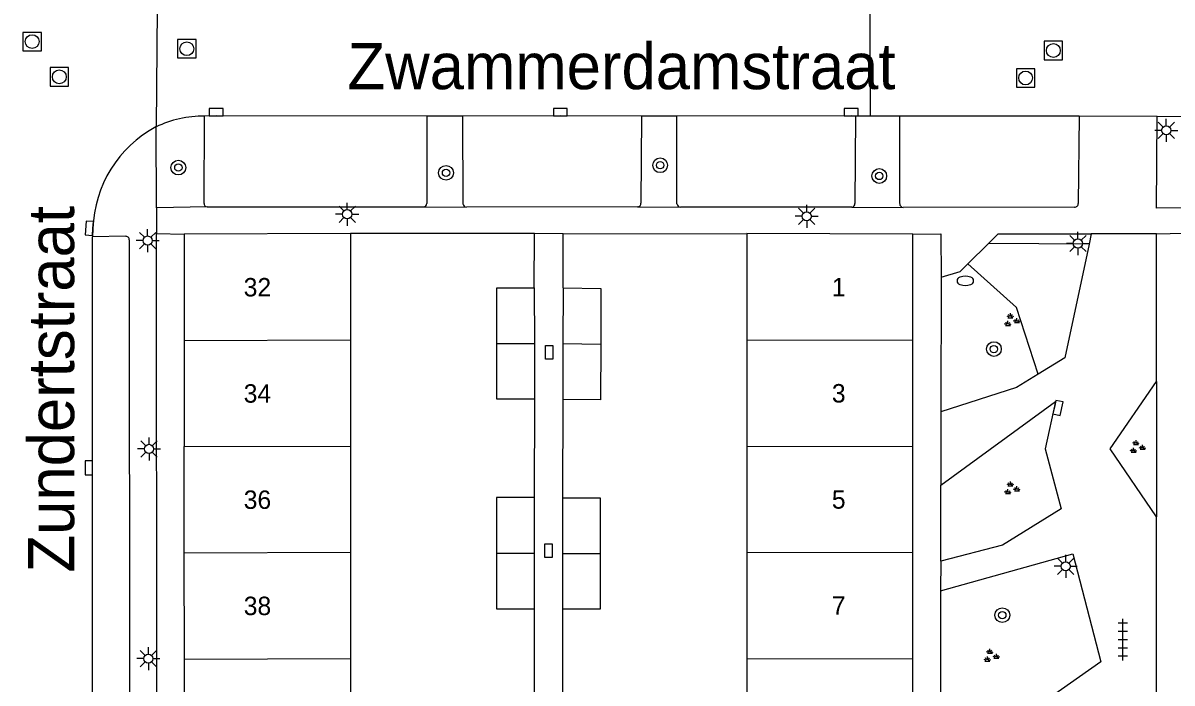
# Model space of a CAD drawing. Extents: x 125000 to 129004, y 397500 to 399008.
# Drawn here: x 127309.4 to 127371.7, y 397813.9 to 397849.7 of the extents above; entities that cross this region are included whole.
import ezdxf

# ---------------------------------------------------------------- set-up
doc = ezdxf.new("R2010")
doc.units = 0
for name, color, linetype in [('gg-afsc-erfafscheiding', 7, 'Continuous'), ('gg-afsc-hekwerk', 7, 'Continuous'), ('gg-anno-huisnummerreeks BGT', 7, 'Continuous'), ('gg-anno-openbare ruimte label', 7, 'Continuous'), ('gg-bbg-bijgebouw', 7, 'Continuous'), ('gg-bbg-hoofdgebouw', 7, 'Continuous'), ('gg-bbg-tussenscheiding', 7, 'Continuous'), ('gg-knt-verharding', 7, 'Continuous'), ('gg-knt-verharding nz', 7, 'Continuous'), ('gt-grn-groengrens', 7, 'Continuous'), ('gt-grn-vlakafsluiter', 7, 'Continuous'), ('gt-grn-weggrens', 7, 'Continuous'), ('gt-symb-boom', 7, 'Continuous'), ('gt-symb-brandkraan', 7, 'Continuous'), ('gt-symb-groenvak', 7, 'Continuous'), ('gt-symb-kolk', 7, 'Continuous'), ('gt-symb-kolk center center', 7, 'Continuous'), ('gt-symb-lichtmast', 7, 'Continuous'), ('gt-symb-rioolschacht', 7, 'Continuous'), ('gt-symb-tegel verharding', 7, 'Continuous')]:
    doc.layers.add(name, color=color, linetype=linetype)

# ---------------------------------------------------------------- blocks, each defined once
blk = doc.blocks.new('gt0-GRVAK')
at = {"layer": 'gt-symb-groenvak'}
for p, q in [((-0.11, 0.189), (-0.228, 0.24)), ((-0.182, 0.153), (0.088, 0.153)), ((-0.091, 0.211), (-0.156, 0.322)), ((-0.047, 0.214), (-0.047, 0.393)), ((-0.004, 0.211), (0.061, 0.322)), ((0.015, 0.189), (0.133, 0.24)), ((0.262, -0.052), (0.197, 0.059)), ((0.305, -0.049), (0.305, 0.13)), ((0.349, -0.052), (0.414, 0.059)), ((-0.245, -0.228), (-0.363, -0.177)), ((-0.318, -0.264), (-0.047, -0.264)), ((-0.226, -0.206), (-0.291, -0.095)), ((-0.183, -0.203), (-0.183, -0.024)), ((-0.139, -0.206), (-0.074, -0.095)), ((-0.12, -0.228), (-0.002, -0.177)), ((0.243, -0.074), (0.125, -0.023)), ((0.17, -0.11), (0.441, -0.11)), ((0.368, -0.074), (0.486, -0.023))]:
    blk.add_line(p, q, dxfattribs=at)
blk = doc.blocks.new('gt0-LMAST')
at = {"layer": 'gt-symb-lichtmast'}
for p, q in [((-0.182, 0.173), (-0.447, 0.438)), ((-0.005, 0.246), (-0.005, 0.621)), ((0.172, 0.173), (0.437, 0.438)), ((-0.255, -0.004), (-0.63, -0.004)), ((-0.182, -0.181), (-0.447, -0.446)), ((-0.005, -0.254), (-0.005, -0.629)), ((0.437, -0.446), (0.172, -0.181)), ((0.245, -0.004), (0.62, -0.004))]:
    blk.add_line(p, q, dxfattribs=at)
blk.add_circle((-0.005, -0.004), 0.25, dxfattribs=at)
blk = doc.blocks.new('gt0-TEG1')
at = {"layer": 'gt-symb-tegel verharding'}
for p, q in [((-1.125, 0), (1.125, 0)), ((-0.9, -0.25), (-0.9, 0.25)), ((-0.45, -0.25), (-0.45, 0.25)), ((0, -0.25), (0, 0.25)), ((0.45, -0.25), (0.45, 0.25)), ((0.9, -0.25), (0.9, 0.25))]:
    blk.add_line(p, q, dxfattribs=at)
blk = doc.blocks.new('gt0-BOOM')
at = {"layer": 'gt-symb-boom'}
for radius in [0.4, 0.2]:
    blk.add_circle((0, 0), radius, dxfattribs=at)
blk = doc.blocks.new('gt0-KOLK')
at = {"layer": 'gt-symb-kolk'}
blk.add_lwpolyline([(0, 0), (0.375, 0), (0.375, 0.4), (-0.375, 0.4), (-0.375, 0), (0, 0)], dxfattribs=at)
blk = doc.blocks.new('gt0-KOLKCC')
at = {"layer": 'gt-symb-kolk center center'}
blk.add_lwpolyline([(-0.375, 0.2), (0.375, 0.2), (0.375, -0.2), (-0.375, -0.2)], close=True, dxfattribs=at)
blk = doc.blocks.new('gt0-RS')
at = {"layer": 'gt-symb-rioolschacht'}
blk.add_lwpolyline([(-0.5, -0.5), (0.5, -0.5), (0.5, 0.5), (-0.5, 0.5)], close=True, dxfattribs=at)
blk.add_circle((0, 0), 0.375, dxfattribs=at)
blk = doc.blocks.new('gt0-BR')
at = {"layer": 'gt-symb-brandkraan'}
for centre, radius, start, end in [((-0.244, 0), 0.206, 107.56694, 252.43307), ((0.599, -2.664), 3, 106.89205, 107.56694), ((0, -0.691), 0.938, 73.10799, 106.89205), ((-0.599, -2.664), 3, 72.43309, 73.10799), ((0.244, 0), 0.206, 287.56695, 72.43309), ((0.599, 2.664), 3, 252.43307, 253.10797), ((0, 0.691), 0.938, 253.10797, 286.89206), ((-0.599, 2.664), 3, 286.89206, 287.56695)]:
    blk.add_arc(centre, radius, start, end, dxfattribs=at)

msp = doc.modelspace()

# ---------------------------------------------------------------- linework, layer by layer
at = {"layer": 'gg-afsc-erfafscheiding'}
for p, q in [((127337.111, 397835.335), (127337.114, 397838.287)), ((127338.673, 397835.328), (127338.682, 397838.267)), ((127337.119, 397829.294), (127337.106, 397823.955)), ((127338.654, 397829.285), (127338.637, 397823.943)), ((127337.103, 397817.916), (127337.1, 397812.57)), ((127338.642, 397817.898), (127338.646, 397812.546))]:
    msp.add_line(p, q, dxfattribs=at)
at = {"layer": 'gg-afsc-hekwerk'}
for p, q in [((127337.114, 397838.287), (127327.135, 397838.277)), ((127338.682, 397838.267), (127348.644, 397838.274))]:
    msp.add_line(p, q, dxfattribs=at)
at = {"layer": 'gg-bbg-bijgebouw'}
for p, q in [((127337.111, 397835.335), (127337.115, 397832.315)), ((127338.673, 397835.328), (127338.664, 397832.307)), ((127337.115, 397832.315), (127337.119, 397829.294)), ((127338.664, 397832.307), (127338.654, 397829.285)), ((127337.106, 397823.955), (127337.105, 397820.936)), ((127338.637, 397823.943), (127338.64, 397820.921)), ((127337.105, 397820.936), (127337.103, 397817.916)), ((127338.64, 397820.921), (127338.642, 397817.898))]:
    msp.add_line(p, q, dxfattribs=at)
for points in [[(127335.075, 397832.311), (127335.071, 397835.331), (127337.111, 397835.335)], [(127338.673, 397835.328), (127340.721, 397835.307), (127340.712, 397832.286)], [(127337.119, 397829.294), (127335.079, 397829.29), (127335.075, 397832.311)], [(127340.712, 397832.286), (127340.703, 397829.264), (127338.654, 397829.285)], [(127337.106, 397823.955), (127335.066, 397823.956), (127335.065, 397820.937)], [(127338.637, 397823.943), (127340.677, 397823.945), (127340.68, 397820.923)], [(127335.065, 397820.937), (127335.063, 397817.917), (127337.103, 397817.916)], [(127340.68, 397820.923), (127340.682, 397817.9), (127338.642, 397817.898)]]:
    msp.add_lwpolyline(points, dxfattribs=at)
at = {"layer": 'gg-bbg-hoofdgebouw'}
for p, q in [((127327.135, 397838.277), (127318.129, 397838.247)), ((127318.129, 397838.247), (127318.13, 397832.485)), ((127327.135, 397838.277), (127327.136, 397832.515)), ((127348.644, 397838.274), (127348.643, 397832.513)), ((127357.639, 397838.251), (127348.644, 397838.274)), ((127357.638, 397832.493), (127357.639, 397838.251)), ((127318.13, 397832.485), (127318.131, 397826.723)), ((127327.136, 397832.515), (127327.137, 397826.753)), ((127348.643, 397832.513), (127348.642, 397826.753)), ((127357.637, 397826.735), (127357.638, 397832.493)), ((127318.132, 397820.962), (127318.131, 397826.723)), ((127327.137, 397826.753), (127327.138, 397820.992)), ((127348.642, 397826.753), (127348.641, 397820.992)), ((127357.636, 397820.976), (127357.637, 397826.735)), ((127318.133, 397815.2), (127318.132, 397820.962)), ((127327.138, 397820.992), (127327.139, 397815.23)), ((127348.641, 397820.992), (127348.64, 397815.232)), ((127357.635, 397815.218), (127357.636, 397820.976)), ((127318.133, 397809.438), (127318.133, 397815.2)), ((127327.139, 397815.23), (127327.139, 397809.468)), ((127348.64, 397815.232), (127348.639, 397809.471)), ((127357.634, 397809.46), (127357.635, 397815.218))]:
    msp.add_line(p, q, dxfattribs=at)
at = {"layer": 'gg-bbg-tussenscheiding'}
for p, q in [((127318.13, 397832.485), (127327.136, 397832.515)), ((127335.075, 397832.311), (127337.115, 397832.315)), ((127338.664, 397832.307), (127340.712, 397832.286)), ((127348.643, 397832.513), (127357.638, 397832.493)), ((127318.131, 397826.723), (127327.137, 397826.753)), ((127348.642, 397826.753), (127357.637, 397826.735)), ((127318.132, 397820.962), (127327.138, 397820.992)), ((127335.065, 397820.937), (127337.105, 397820.936)), ((127338.64, 397820.921), (127340.68, 397820.923)), ((127348.641, 397820.992), (127357.636, 397820.976)), ((127318.133, 397815.2), (127327.139, 397815.23)), ((127348.64, 397815.232), (127357.635, 397815.218))]:
    msp.add_line(p, q, dxfattribs=at)
at = {"layer": 'gg-knt-verharding'}
for p, q in [((127355.352, 397844.653), (127355.33, 397850.258)), ((127319.205, 397839.914), (127319.223, 397844.651)), ((127331.282, 397844.648), (127331.281, 397839.904)), ((127333.242, 397844.649), (127331.282, 397844.648)), ((127333.245, 397839.889), (127333.242, 397844.649)), ((127342.927, 397844.647), (127342.894, 397839.921)), ((127344.85, 397844.639), (127342.927, 397844.647)), ((127344.844, 397839.891), (127344.85, 397844.639)), ((127354.527, 397844.645), (127354.5, 397839.911)), ((127355.352, 397844.653), (127354.527, 397844.645)), ((127356.927, 397844.644), (127355.352, 397844.653)), ((127366.654, 397844.643), (127356.927, 397844.644)), ((127356.93, 397839.9), (127356.927, 397844.644)), ((127366.654, 397844.643), (127366.611, 397839.908)), ((127370.883, 397844.62), (127366.654, 397844.643)), ((127316.631, 397839.675), (127316.596, 397844.061)), ((127319.364, 397839.734), (127316.631, 397839.675)), ((127319.364, 397839.734), (127331.108, 397839.724)), ((127331.108, 397839.724), (127333.43, 397839.711)), ((127342.714, 397839.725), (127333.43, 397839.711)), ((127342.714, 397839.725), (127345.042, 397839.702)), ((127354.326, 397839.718), (127345.042, 397839.702)), ((127354.326, 397839.718), (127357.116, 397839.695)), ((127366.412, 397839.713), (127357.116, 397839.695)), ((127313.179, 397838.554), (127313.147, 397838.104)), ((127314.945, 397838.129), (127313.147, 397838.104)), ((127316.643, 397786.399), (127316.631, 397838.29)), ((127338.682, 397838.267), (127337.114, 397838.287)), ((127357.639, 397838.251), (127359.161, 397838.259)), ((127359.161, 397838.259), (127359.172, 397835.911)), ((127361.751, 397837.745), (127362.272, 397838.257)), ((127362.272, 397838.257), (127367.32, 397838.263)), ((127367.32, 397838.263), (127367.202, 397837.71)), ((127370.851, 397830.249), (127370.858, 397838.256)), ((127370.858, 397838.256), (127372.333, 397838.294)), ((127315.149, 397837.934), (127315.155, 397807.919)), ((127360.614, 397836.629), (127361.751, 397837.745)), ((127359.172, 397835.911), (127359.152, 397828.614)), ((127370.851, 397830.249), (127370.853, 397822.907)), ((127359.152, 397828.614), (127359.158, 397824.621)), ((127359.151, 397820.5), (127359.158, 397824.621)), ((127370.849, 397813.2), (127370.853, 397822.907)), ((127359.151, 397820.5), (127359.148, 397818.904)), ((127359.148, 397818.904), (127359.144, 397811.507))]:
    msp.add_line(p, q, dxfattribs=at)
for points in [[(127331.282, 397844.648), (127319.861, 397844.664), (127319.223, 397844.651)], [(127342.927, 397844.647), (127338.523, 397844.664), (127333.242, 397844.649)], [(127354.527, 397844.645), (127354.293, 397844.666), (127344.85, 397844.639)], [(127374.554, 397839.699), (127370.855, 397839.649), (127370.883, 397844.62)], [(127374.343, 397844.619), (127372.847, 397844.609), (127370.883, 397844.62)], [(127367.202, 397837.71), (127365.884, 397831.538), (127364.429, 397830.646)], [(127359.172, 397835.911), (127360.205, 397836.227), (127360.614, 397836.629)], [(127364.429, 397830.646), (127363.253, 397829.926), (127359.152, 397828.614)], [(127370.853, 397822.907), (127368.343, 397826.602), (127370.851, 397830.249)], [(127359.158, 397824.621), (127365.379, 397829.161), (127364.823, 397826.597), (127365.681, 397823.355), (127362.508, 397821.377), (127359.151, 397820.5)], [(127359.148, 397818.904), (127366.311, 397820.901), (127367.842, 397815.046), (127363.396, 397811.918), (127359.144, 397811.507)]]:
    msp.add_lwpolyline(points, dxfattribs=at)
for centre, radius, start, end in [((127319.178, 397838.707), 5.944, 89.5682, 115.74793), ((127319.621, 397838.37), 6.445, 117.99548, 178.36673), ((127319.374, 397839.903), 0.169, 176.28279, 266.62768), ((127331.098, 397839.907), 0.183, 273.14882, 359.12324), ((127333.458, 397839.926), 0.217, 189.75671, 262.45277), ((127342.712, 397839.908), 0.183, 270.72888, 4.14442), ((127345.08, 397839.94), 0.24, 191.63707, 261.02737), ((127354.322, 397839.896), 0.178, 271.15616, 4.77108), ((127357.132, 397839.896), 0.202, 178.95082, 265.48517), ((127366.428, 397839.895), 0.183, 264.83749, 3.99919), ((127314.953, 397837.933), 0.196, 0.34676, 92.23758)]:
    msp.add_arc(centre, radius, start, end, dxfattribs=at)
at = {"layer": 'gg-knt-verharding nz'}
msp.add_lwpolyline([(127313.158, 397807.763), (127313.15, 397809.338), (127313.147, 397838.104)], dxfattribs=at)
at = {"layer": 'gt-grn-groengrens'}
msp.add_line((127367.202, 397837.71), (127361.751, 397837.745), dxfattribs=at)
msp.add_lwpolyline([(127364.429, 397830.646), (127363.255, 397834.276), (127360.614, 397836.629)], dxfattribs=at)
at = {"layer": 'gt-grn-vlakafsluiter'}
msp.add_line((127316.631, 397838.29), (127318.129, 397838.247), dxfattribs=at)
at = {"layer": 'gt-grn-weggrens'}
for p, q in [((127316.654, 397850.492), (127316.596, 397844.061)), ((127316.631, 397839.675), (127316.631, 397838.29)), ((127370.858, 397838.256), (127367.32, 397838.263))]:
    msp.add_line(p, q, dxfattribs=at)

# ---------------------------------------------------------------- block references
at = {"layer": 'gt-symb-boom'}
for p in [(127317.809, 397841.858), (127332.325, 397841.572), (127343.939, 397841.984), (127355.818, 397841.402), (127362.037, 397832.011), (127362.492, 397817.576)]:
    msp.add_blockref('gt0-BOOM', p, dxfattribs=at)
at = {"layer": 'gt-symb-brandkraan'}
msp.add_blockref('gt0-BR', (127360.487, 397835.715), dxfattribs=at)
at = {"layer": 'gt-symb-groenvak'}
for p in [(127362.981, 397833.562), (127369.79, 397826.685), (127362.981, 397824.438), (127361.864, 397815.355)]:
    msp.add_blockref('gt0-GRVAK', p, dxfattribs=at)
at = {"layer": 'gt-symb-kolk'}
for p, rotation in [((127319.861, 397844.664), -0.08069822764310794), ((127338.523, 397844.664), -0.22595401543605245), ((127354.293, 397844.666), -0.6697652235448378), ((127313.179, 397838.554), 85.58953506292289), ((127365.315, 397828.865), -102.39575330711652), ((127313.148, 397825.57), 90.00806982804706)]:
    msp.add_blockref('gt0-KOLK', p, dxfattribs=dict(at, rotation=rotation))
at = {"layer": 'gt-symb-kolk center center', "rotation": 90}
for p in [(127337.911, 397831.833), (127337.885, 397821.08)]:
    msp.add_blockref('gt0-KOLKCC', p, dxfattribs=at)
at = {"layer": 'gt-symb-lichtmast'}
for p in [(127371.389, 397843.881), (127326.969, 397839.332), (127351.891, 397839.217), (127316.147, 397837.901), (127366.596, 397837.744), (127316.224, 397826.599), (127365.937, 397820.234), (127316.188, 397815.223)]:
    msp.add_blockref('gt0-LMAST', p, dxfattribs=at)
at = {"layer": 'gt-symb-rioolschacht'}
for p in [(127309.882, 397848.691), (127318.268, 397848.304), (127365.261, 397848.207), (127311.352, 397846.778), (127363.755, 397846.718)]:
    msp.add_blockref('gt0-RS', p, dxfattribs=at)
at = {"layer": 'gt-symb-tegel verharding', "rotation": 90}
msp.add_blockref('gt0-TEG1', (127369.029, 397816.246), dxfattribs=at)

# ---------------------------------------------------------------- texts
at = {"layer": 'gg-anno-huisnummerreeks BGT'}
for s, p in [('32', (127321.352, 397834.867)), ('1', (127353.251, 397834.873)), ('34', (127321.353, 397829.105)), ('3', (127353.25, 397829.114)), ('36', (127321.354, 397823.343)), ('5', (127353.249, 397823.356)), ('38', (127321.355, 397817.581)), ('7', (127353.248, 397817.598))]:
    msp.add_text(s, height=1, dxfattribs=at).set_placement(p)
at = {"layer": 'gg-anno-openbare ruimte label'}
msp.add_text('Zwammerdamstraat', height=2.5, dxfattribs=at).set_placement((127326.982, 397846.11))
msp.add_text('Zundertstraat', height=2.5, rotation=90, dxfattribs=at).set_placement((127312.158, 397819.89))

doc.saveas('drawing.dxf')
